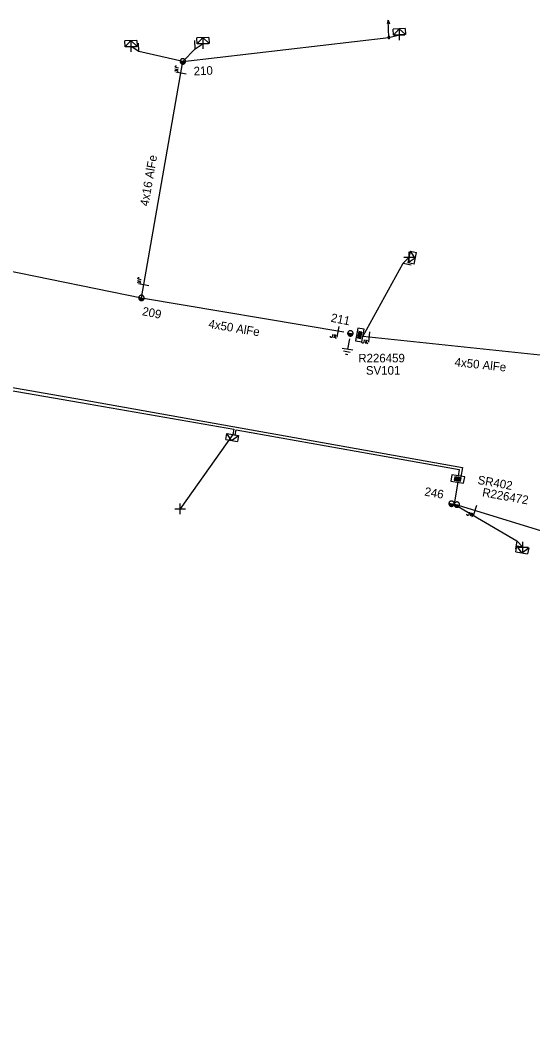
# Model space of a CAD drawing. Extents: x -544780 to -541582, y -1198995 to -1196551.
# Drawn here: x -542388.4 to -542328.7, y -1198675.3 to -1198557 of the extents above; entities that cross this region are included whole.
import ezdxf

# ---------------------------------------------------------------- set-up
doc = ezdxf.new("R2010")
doc.units = 0
for name, color, linetype in [('Vrstva 1', 7, 'Continuous'), ('Vrstva 13', 7, 'Continuous'), ('Vrstva 14', 7, 'Continuous'), ('Vrstva 15', 7, 'Continuous'), ('Vrstva 18', 7, 'Continuous'), ('Vrstva 2', 7, 'Continuous'), ('Vrstva 28', 7, 'Continuous'), ('Vrstva 29', 7, 'Continuous'), ('Vrstva 30', 7, 'Continuous'), ('Vrstva 31', 7, 'Continuous'), ('Vrstva 34', 7, 'Continuous'), ('Vrstva 5', 7, 'Continuous'), ('Vrstva 54', 7, 'Continuous'), ('Vrstva 59', 7, 'Continuous'), ('Vrstva 8', 7, 'Continuous'), ('Vrstva 9', 7, 'Continuous')]:
    doc.layers.add(name, color=color, linetype=linetype)

# ---------------------------------------------------------------- blocks, each defined once
blk = doc.blocks.new('NN440')
at = {"layer": 'Vrstva 2'}
for points in [[(0.63, 0), (0.63, 0.06), (0.62, 0.13), (0.6, 0.19), (0.58, 0.25), (0.55, 0.31), (0.51, 0.37), (0.47, 0.42), (0.42, 0.46), (0.37, 0.51), (0.32, 0.54), (0.26, 0.57), (0.2, 0.59), (0.13, 0.61), (0.07, 0.62), (0, 0.63), (-0.06, 0.62), (-0.13, 0.61), (-0.19, 0.59), (-0.26, 0.57), (-0.31, 0.54), (-0.37, 0.51), (-0.42, 0.46), (-0.47, 0.42), (-0.51, 0.37), (-0.54, 0.31), (-0.57, 0.25), (-0.6, 0.19), (-0.62, 0.13), (-0.63, 0.06), (-0.63, 0), (-0.63, -0.07), (-0.62, -0.14), (-0.6, -0.2), (-0.57, -0.26), (-0.54, -0.32), (-0.51, -0.37), (-0.47, -0.43), (-0.42, -0.47), (-0.37, -0.51), (-0.31, -0.55), (-0.26, -0.58), (-0.19, -0.6), (-0.13, -0.62), (-0.06, -0.63), (0, -0.63), (0.07, -0.63), (0.13, -0.62), (0.2, -0.6), (0.26, -0.58), (0.32, -0.55), (0.37, -0.51), (0.42, -0.47), (0.47, -0.43), (0.51, -0.37), (0.55, -0.32), (0.58, -0.26), (0.6, -0.2), (0.62, -0.14), (0.63, -0.07), (0.63, 0)], [(-0.63, 0), (0.63, 0)], [(-0.6, -0.18), (0.57, -0.18)], [(-0.51, -0.32), (0.5, -0.32)], [(-0.37, -0.47), (0.35, -0.47)]]:
    blk.add_lwpolyline(points, dxfattribs=at)
blk = doc.blocks.new('NN450')
at = {"layer": 'Vrstva 2'}
for points in [[(0, 0), (0, 0.07), (-0.01, 0.13), (-0.03, 0.19), (-0.05, 0.25), (-0.08, 0.31), (-0.12, 0.37), (-0.16, 0.42), (-0.21, 0.46), (-0.26, 0.51), (-0.31, 0.54), (-0.37, 0.57), (-0.43, 0.59), (-0.5, 0.61), (-0.56, 0.62), (-0.63, 0.62), (-0.69, 0.62), (-0.75, 0.61), (-0.82, 0.59), (-0.88, 0.57), (-0.94, 0.54), (-0.99, 0.51), (-1.04, 0.46), (-1.09, 0.42), (-1.13, 0.37), (-1.17, 0.31), (-1.2, 0.25), (-1.22, 0.19), (-1.24, 0.13), (-1.25, 0.07), (-1.25, 0), (-1.25, -0.07), (-1.24, -0.13), (-1.22, -0.19), (-1.2, -0.25), (-1.17, -0.31), (-1.13, -0.37), (-1.09, -0.42), (-1.04, -0.46), (-0.99, -0.51), (-0.94, -0.54), (-0.88, -0.57), (-0.82, -0.59), (-0.75, -0.61), (-0.69, -0.62), (-0.62, -0.63), (-0.56, -0.62), (-0.5, -0.61), (-0.43, -0.59), (-0.37, -0.57), (-0.31, -0.54), (-0.26, -0.51), (-0.21, -0.46), (-0.16, -0.42), (-0.12, -0.37), (-0.08, -0.31), (-0.05, -0.25), (-0.03, -0.19), (-0.01, -0.13), (0, -0.07), (0, 0)], [(1.25, 0), (1.25, 0.07), (1.24, 0.13), (1.22, 0.19), (1.2, 0.25), (1.17, 0.31), (1.13, 0.37), (1.09, 0.42), (1.04, 0.46), (0.99, 0.51), (0.94, 0.54), (0.88, 0.57), (0.82, 0.59), (0.75, 0.61), (0.69, 0.62), (0.62, 0.62), (0.56, 0.62), (0.5, 0.61), (0.43, 0.59), (0.37, 0.57), (0.31, 0.54), (0.26, 0.51), (0.21, 0.46), (0.16, 0.42), (0.12, 0.37), (0.08, 0.31), (0.05, 0.25), (0.03, 0.19), (0.01, 0.13), (0, 0.07), (0, 0), (0, -0.07), (0.01, -0.13), (0.03, -0.19), (0.05, -0.25), (0.08, -0.31), (0.12, -0.37), (0.16, -0.42), (0.21, -0.46), (0.26, -0.51), (0.31, -0.54), (0.37, -0.57), (0.43, -0.59), (0.5, -0.61), (0.56, -0.62), (0.63, -0.63), (0.69, -0.62), (0.75, -0.61), (0.82, -0.59), (0.88, -0.57), (0.94, -0.54), (0.99, -0.51), (1.04, -0.46), (1.09, -0.42), (1.13, -0.37), (1.17, -0.31), (1.2, -0.25), (1.22, -0.19), (1.24, -0.13), (1.25, -0.07), (1.25, 0)], [(-1.25, 0), (1.25, 0)], [(-1.23, -0.16), (-0.02, -0.16)], [(-1.16, -0.32), (-0.09, -0.32)], [(-1.03, -0.47), (-0.22, -0.47)], [(0.02, -0.16), (1.23, -0.16)], [(0.09, -0.32), (1.16, -0.32)], [(0.22, -0.47), (1.03, -0.47)]]:
    blk.add_lwpolyline(points, dxfattribs=at)
blk = doc.blocks.new('NN560')
at = {"layer": 'Vrstva 2'}
for points in [[(2, 0), (1.59, 0.14)], [(0, 0), (2, 0)], [(2, 0), (1.59, -0.13)]]:
    blk.add_lwpolyline(points, dxfattribs=at)
blk = doc.blocks.new('NN840')
at = {"layer": 'Vrstva 15'}
for points in [[(0, 0.62), (0, -0.63)], [(-0.75, -0.71), (-0.75, -0.66)], [(-0.73, -0.76), (-0.75, -0.71)], [(-0.66, -0.8), (-0.73, -0.76)], [(-0.63, -0.8), (-0.66, -0.8)], [(-0.56, -0.76), (-0.63, -0.8)], [(-0.54, -0.71), (-0.56, -0.76)], [(-0.54, -0.38), (-0.54, -0.71)], [(-0.33, -0.38), (-0.33, -0.8)], [(-0.33, -0.64), (-0.13, -0.38)], [(-0.26, -0.56), (-0.09, -0.8)]]:
    blk.add_lwpolyline(points, dxfattribs=at)
blk = doc.blocks.new('NN800')
at = {"layer": 'Vrstva 1'}
for points in [[(-0.44, 0.44), (0.44, -0.44)], [(-0.44, -0.44), (0.44, 0.44)]]:
    blk.add_lwpolyline(points, dxfattribs=at)
blk = doc.blocks.new('NN620')
at = {"layer": 'Vrstva 8'}
for points in [[(0.75, 0), (-0.75, 0)], [(-0.75, 0), (-0.75, -0.75)], [(0.75, -0.75), (0.75, 0)], [(-0.75, -0.75), (0.75, -0.75)], [(0.37, -0.18), (-0.38, -0.18)], [(-0.38, -0.18), (-0.38, -0.56)], [(-0.38, -0.56), (0.37, -0.56)], [(0.32, -0.23), (-0.33, -0.23)], [(-0.33, -0.23), (-0.33, -0.51)], [(-0.33, -0.51), (0.32, -0.51)], [(0.27, -0.27), (-0.28, -0.27)], [(-0.28, -0.27), (-0.28, -0.46)], [(-0.28, -0.46), (0.27, -0.46)], [(0.23, -0.32), (-0.23, -0.32)], [(-0.23, -0.32), (-0.23, -0.42)], [(-0.23, -0.42), (0.23, -0.42)], [(-0.19, -0.37), (0.19, -0.37)], [(0.23, -0.42), (0.23, -0.32)], [(0.27, -0.46), (0.27, -0.27)], [(0.32, -0.51), (0.32, -0.23)], [(0.37, -0.56), (0.37, -0.18)]]:
    blk.add_lwpolyline(points, dxfattribs=at)
blk = doc.blocks.new('NN630')
at = {"layer": 'Vrstva 9'}
for points in [[(0, -0.7), (-0.7, 0)], [(-0.7, -0.7), (-0.7, 0), (0.7, 0), (0.7, -0.7)], [(-0.7, -0.7), (0.7, -0.7)], [(0, -0.7), (0.7, 0)]]:
    blk.add_lwpolyline(points, dxfattribs=at)
blk = doc.blocks.new('NN810')
at = {"layer": 'Vrstva 14'}
for points in [[(0, -0.64), (0, -1.89)], [(0.63, -1.89), (-0.62, -1.89)], [(0.39, -2.2), (-0.4, -2.2)], [(0, -2.52), (-0.12, -2.52)], [(0.14, -2.52), (0, -2.52)]]:
    blk.add_lwpolyline(points, dxfattribs=at)
blk = doc.blocks.new('NN500')
at = {"layer": 'Vrstva 2'}
for points in [[(0, -0.24), (0.02, -0.23), (0.05, -0.23), (0.07, -0.22), (0.09, -0.22), (0.12, -0.2), (0.14, -0.19), (0.16, -0.18), (0.17, -0.16), (0.19, -0.14), (0.2, -0.12), (0.21, -0.1), (0.22, -0.07), (0.23, -0.05), (0.23, -0.02), (0.23, 0), (0.23, 0.02), (0.23, 0.05), (0.22, 0.07), (0.21, 0.1), (0.2, 0.12), (0.19, 0.14), (0.17, 0.16), (0.16, 0.17), (0.14, 0.19), (0.12, 0.2), (0.09, 0.21), (0.07, 0.22), (0.05, 0.23), (0.02, 0.23), (0, 0.23), (-0.03, 0.23), (-0.05, 0.23), (-0.07, 0.22), (-0.1, 0.21), (-0.12, 0.2), (-0.14, 0.19), (-0.16, 0.17), (-0.18, 0.16), (-0.19, 0.14), (-0.2, 0.12), (-0.22, 0.1), (-0.22, 0.07), (-0.23, 0.05), (-0.23, 0.02), (-0.24, 0), (-0.23, -0.02), (-0.23, -0.05), (-0.22, -0.07), (-0.22, -0.1), (-0.2, -0.12), (-0.19, -0.14), (-0.18, -0.16), (-0.16, -0.18), (-0.14, -0.19), (-0.12, -0.2), (-0.1, -0.22), (-0.07, -0.22), (-0.05, -0.23), (-0.03, -0.23), (0, -0.24)], [(0, -0.24), (0.02, -0.23), (0.05, -0.23), (0.07, -0.22), (0.09, -0.22), (0.12, -0.2), (0.14, -0.19), (0.16, -0.18), (0.17, -0.16), (0.19, -0.14), (0.2, -0.12), (0.21, -0.1), (0.22, -0.07), (0.23, -0.05), (0.23, -0.02), (0.23, 0), (0.23, 0.02), (0.23, 0.05), (0.22, 0.07), (0.21, 0.1), (0.2, 0.12), (0.19, 0.14), (0.17, 0.16), (0.16, 0.17), (0.14, 0.19), (0.12, 0.2), (0.09, 0.21), (0.07, 0.22), (0.05, 0.23), (0.02, 0.23), (0, 0.23), (-0.03, 0.23), (-0.05, 0.23), (-0.07, 0.22), (-0.1, 0.21), (-0.12, 0.2), (-0.14, 0.19), (-0.16, 0.17), (-0.18, 0.16), (-0.19, 0.14), (-0.2, 0.12), (-0.22, 0.1), (-0.22, 0.07), (-0.23, 0.05), (-0.23, 0.02), (-0.24, 0), (-0.23, -0.02), (-0.23, -0.05), (-0.22, -0.07), (-0.22, -0.1), (-0.2, -0.12), (-0.19, -0.14), (-0.18, -0.16), (-0.16, -0.18), (-0.14, -0.19), (-0.12, -0.2), (-0.1, -0.22), (-0.07, -0.22), (-0.05, -0.23), (-0.03, -0.23), (0, -0.24)], [(0, -0.21), (0.02, -0.2), (0.04, -0.2), (0.06, -0.2), (0.08, -0.19), (0.1, -0.18), (0.12, -0.17), (0.14, -0.15), (0.15, -0.14), (0.16, -0.12), (0.18, -0.1), (0.19, -0.08), (0.19, -0.06), (0.2, -0.04), (0.2, -0.02), (0.2, 0), (0.2, 0.02), (0.2, 0.04), (0.19, 0.06), (0.19, 0.08), (0.18, 0.1), (0.16, 0.12), (0.15, 0.14), (0.14, 0.15), (0.12, 0.17), (0.1, 0.18), (0.08, 0.19), (0.06, 0.19), (0.04, 0.2), (0.02, 0.2), (0, 0.2), (-0.02, 0.2), (-0.04, 0.2), (-0.06, 0.19), (-0.08, 0.19), (-0.1, 0.18), (-0.12, 0.17), (-0.14, 0.15), (-0.15, 0.14), (-0.17, 0.12), (-0.18, 0.1), (-0.19, 0.08), (-0.2, 0.06), (-0.2, 0.04), (-0.21, 0.02), (-0.21, 0), (-0.21, -0.02), (-0.2, -0.04), (-0.2, -0.06), (-0.19, -0.08), (-0.18, -0.1), (-0.17, -0.12), (-0.15, -0.14), (-0.14, -0.15), (-0.12, -0.17), (-0.1, -0.18), (-0.08, -0.19), (-0.06, -0.2), (-0.04, -0.2), (-0.02, -0.2), (0, -0.21)], [(0, -0.18), (0.02, -0.18), (0.04, -0.17), (0.05, -0.17), (0.07, -0.16), (0.09, -0.15), (0.1, -0.14), (0.12, -0.13), (0.13, -0.12), (0.14, -0.1), (0.15, -0.09), (0.16, -0.07), (0.17, -0.05), (0.17, -0.04), (0.17, -0.02), (0.17, 0), (0.17, 0.02), (0.17, 0.04), (0.17, 0.05), (0.16, 0.07), (0.15, 0.09), (0.14, 0.1), (0.13, 0.12), (0.12, 0.13), (0.1, 0.14), (0.09, 0.15), (0.07, 0.16), (0.05, 0.17), (0.04, 0.17), (0.02, 0.17), (0, 0.18), (-0.02, 0.17), (-0.04, 0.17), (-0.06, 0.17), (-0.07, 0.16), (-0.09, 0.15), (-0.1, 0.14), (-0.12, 0.13), (-0.13, 0.12), (-0.14, 0.1), (-0.15, 0.09), (-0.16, 0.07), (-0.17, 0.05), (-0.17, 0.04), (-0.18, 0.02), (-0.18, 0), (-0.18, -0.02), (-0.17, -0.04), (-0.17, -0.05), (-0.16, -0.07), (-0.15, -0.09), (-0.14, -0.1), (-0.13, -0.12), (-0.12, -0.13), (-0.1, -0.14), (-0.09, -0.15), (-0.07, -0.16), (-0.06, -0.17), (-0.04, -0.17), (-0.02, -0.18), (0, -0.18)], [(0, -0.15), (0.01, -0.15), (0.03, -0.14), (0.04, -0.14), (0.06, -0.13), (0.07, -0.13), (0.08, -0.12), (0.1, -0.11), (0.11, -0.1), (0.12, -0.09), (0.13, -0.07), (0.13, -0.06), (0.14, -0.05), (0.14, -0.03), (0.14, -0.02), (0.14, 0), (0.14, 0.01), (0.14, 0.03), (0.14, 0.04), (0.13, 0.06), (0.13, 0.07), (0.12, 0.09), (0.11, 0.1), (0.1, 0.11), (0.08, 0.12), (0.07, 0.13), (0.06, 0.13), (0.04, 0.14), (0.03, 0.14), (0.01, 0.14), (0, 0.15), (-0.02, 0.14), (-0.03, 0.14), (-0.05, 0.14), (-0.06, 0.13), (-0.07, 0.13), (-0.09, 0.12), (-0.1, 0.11), (-0.11, 0.1), (-0.12, 0.09), (-0.13, 0.07), (-0.13, 0.06), (-0.14, 0.04), (-0.14, 0.03), (-0.15, 0.01), (-0.15, 0), (-0.15, -0.02), (-0.14, -0.03), (-0.14, -0.05), (-0.13, -0.06), (-0.13, -0.07), (-0.12, -0.09), (-0.11, -0.1), (-0.1, -0.11), (-0.09, -0.12), (-0.07, -0.13), (-0.06, -0.13), (-0.05, -0.14), (-0.03, -0.14), (-0.02, -0.15), (0, -0.15)], [(0, -0.12), (0.01, -0.12), (0.02, -0.11), (0.03, -0.11), (0.05, -0.11), (0.06, -0.1), (0.07, -0.09), (0.08, -0.09), (0.09, -0.08), (0.09, -0.07), (0.1, -0.06), (0.11, -0.05), (0.11, -0.04), (0.11, -0.02), (0.11, -0.01), (0.12, 0), (0.11, 0.01), (0.11, 0.02), (0.11, 0.04), (0.11, 0.05), (0.1, 0.06), (0.09, 0.07), (0.09, 0.08), (0.08, 0.09), (0.07, 0.09), (0.06, 0.1), (0.05, 0.11), (0.03, 0.11), (0.02, 0.11), (0.01, 0.12), (0, 0.12), (-0.01, 0.12), (-0.03, 0.11), (-0.04, 0.11), (-0.05, 0.11), (-0.06, 0.1), (-0.07, 0.09), (-0.08, 0.09), (-0.09, 0.08), (-0.1, 0.07), (-0.1, 0.06), (-0.11, 0.05), (-0.11, 0.04), (-0.12, 0.02), (-0.12, 0.01), (-0.12, 0), (-0.12, -0.01), (-0.12, -0.02), (-0.11, -0.04), (-0.11, -0.05), (-0.1, -0.06), (-0.1, -0.07), (-0.09, -0.08), (-0.08, -0.09), (-0.07, -0.09), (-0.06, -0.1), (-0.05, -0.11), (-0.04, -0.11), (-0.03, -0.11), (-0.01, -0.12), (0, -0.12)], [(0, -0.09), (0.01, -0.09), (0.02, -0.09), (0.03, -0.08), (0.03, -0.08), (0.04, -0.08), (0.05, -0.07), (0.06, -0.07), (0.06, -0.06), (0.07, -0.05), (0.07, -0.04), (0.08, -0.04), (0.08, -0.03), (0.08, -0.02), (0.09, -0.01), (0.09, 0), (0.09, 0.01), (0.08, 0.02), (0.08, 0.03), (0.08, 0.03), (0.07, 0.04), (0.07, 0.05), (0.06, 0.06), (0.06, 0.06), (0.05, 0.07), (0.04, 0.07), (0.03, 0.08), (0.03, 0.08), (0.02, 0.08), (0.01, 0.09), (0, 0.09), (-0.01, 0.09), (-0.02, 0.08), (-0.03, 0.08), (-0.04, 0.08), (-0.04, 0.07), (-0.05, 0.07), (-0.06, 0.06), (-0.07, 0.06), (-0.07, 0.05), (-0.08, 0.04), (-0.08, 0.03), (-0.08, 0.03), (-0.09, 0.02), (-0.09, 0.01), (-0.09, 0), (-0.09, -0.01), (-0.09, -0.02), (-0.08, -0.03), (-0.08, -0.04), (-0.08, -0.04), (-0.07, -0.05), (-0.07, -0.06), (-0.06, -0.07), (-0.05, -0.07), (-0.04, -0.08), (-0.04, -0.08), (-0.03, -0.08), (-0.02, -0.09), (-0.01, -0.09), (0, -0.09)], [(0, -0.06), (0, -0.06), (0.01, -0.06), (0.02, -0.05), (0.02, -0.05), (0.03, -0.05), (0.03, -0.05), (0.04, -0.04), (0.04, -0.04), (0.05, -0.03), (0.05, -0.03), (0.05, -0.02), (0.05, -0.02), (0.05, -0.01), (0.06, -0.01), (0.06, 0), (0.06, 0.01), (0.05, 0.01), (0.05, 0.02), (0.05, 0.02), (0.05, 0.03), (0.05, 0.03), (0.04, 0.04), (0.04, 0.04), (0.03, 0.05), (0.03, 0.05), (0.02, 0.05), (0.02, 0.05), (0.01, 0.06), (0, 0.06), (0, 0.06), (-0.01, 0.06), (-0.01, 0.06), (-0.02, 0.05), (-0.02, 0.05), (-0.03, 0.05), (-0.03, 0.05), (-0.04, 0.04), (-0.04, 0.04), (-0.05, 0.03), (-0.05, 0.03), (-0.05, 0.02), (-0.06, 0.02), (-0.06, 0.01), (-0.06, 0.01), (-0.06, 0), (-0.06, -0.01), (-0.06, -0.01), (-0.06, -0.02), (-0.05, -0.02), (-0.05, -0.03), (-0.05, -0.03), (-0.04, -0.04), (-0.04, -0.04), (-0.03, -0.05), (-0.03, -0.05), (-0.02, -0.05), (-0.02, -0.05), (-0.01, -0.06), (-0.01, -0.06), (0, -0.06)], [(0, -0.03), (0, -0.03), (0, -0.03), (0.01, -0.03), (0.01, -0.03), (0.01, -0.02), (0.02, -0.02), (0.02, -0.02), (0.02, -0.02), (0.02, -0.02), (0.02, -0.01), (0.02, -0.01), (0.03, -0.01), (0.03, -0.01), (0.03, 0), (0.03, 0), (0.03, 0), (0.03, 0.01), (0.03, 0.01), (0.02, 0.01), (0.02, 0.01), (0.02, 0.02), (0.02, 0.02), (0.02, 0.02), (0.02, 0.02), (0.01, 0.02), (0.01, 0.02), (0.01, 0.03), (0, 0.03), (0, 0.03), (0, 0.03), (0, 0.03), (-0.01, 0.03), (-0.01, 0.03), (-0.01, 0.02), (-0.02, 0.02), (-0.02, 0.02), (-0.02, 0.02), (-0.02, 0.02), (-0.02, 0.02), (-0.03, 0.01), (-0.03, 0.01), (-0.03, 0.01), (-0.03, 0.01), (-0.03, 0), (-0.03, 0), (-0.03, 0), (-0.03, -0.01), (-0.03, -0.01), (-0.03, -0.01), (-0.03, -0.01), (-0.02, -0.02), (-0.02, -0.02), (-0.02, -0.02), (-0.02, -0.02), (-0.02, -0.02), (-0.01, -0.03), (-0.01, -0.03), (-0.01, -0.03), (0, -0.03), (0, -0.03)], [(0.23, 0), (0.7, 0)]]:
    blk.add_lwpolyline(points, dxfattribs=at)
blk = doc.blocks.new('NN510')
at = {"layer": 'Vrstva 2'}
blk.add_lwpolyline([(0, 0), (0, 0.94)], dxfattribs=at)

msp = doc.modelspace()

# ---------------------------------------------------------------- linework, layer by layer
at = {"layer": 'Vrstva 1'}
for points in [[(-542374.33, -1198589.37), (-542369.52, -1198561.78)], [(-542467.46, -1198574.74), (-542466.57, -1198574.83), (-542449.62, -1198576.56), (-542436.37, -1198579.52), (-542423.34, -1198581.05), (-542395.64, -1198584.99), (-542374.33, -1198589.37)], [(-542374.33, -1198589.37), (-542350.74, -1198593.34)], [(-542319.01, -1198596.98), (-542348.55, -1198593.85)], [(-542039.71, -1198675.3), (-542040.53, -1198674.87), (-542063.64, -1198662.97), (-542087.39, -1198657.56), (-542117.71, -1198652.57), (-542142.48, -1198650.32), (-542153.84, -1198648.51), (-542165.61, -1198646.39), (-542176.66, -1198644.65), (-542189.96, -1198642.15), (-542195.05, -1198641.46), (-542204.23, -1198639.77), (-542208.42, -1198639.08), (-542219.22, -1198637.21), (-542230.02, -1198635.4), (-542250.83, -1198631.96), (-542269.04, -1198628.6), (-542276.53, -1198627.1), (-542287.9, -1198625.6), (-542301.67, -1198622.79), (-542314.54, -1198620.61), (-542337.89, -1198613.42)]]:
    msp.add_lwpolyline(points, dxfattribs=at)
at = {"layer": 'Vrstva 5'}
for points in [[(-542480.49, -1198598.26), (-542481.48, -1198597.72), (-542475.48, -1198586.87), (-542474.85, -1198586.12), (-542462.65, -1198588.69), (-542441.45, -1198593.36), (-542417.56, -1198596.79), (-542417.32, -1198595.16), (-542417.25, -1198594.97), (-542410.73, -1198596.13), (-542397.62, -1198598.37), (-542381.31, -1198601.23), (-542362.61, -1198604.54), (-542349.31, -1198606.92), (-542336.93, -1198609.15), (-542337.12, -1198610.22)], [(-542460.91, -1198589.4), (-542451.92, -1198591.4), (-542440.52, -1198593.85), (-542422, -1198596.47), (-542416.3, -1198597.29), (-542416.29, -1198596.98), (-542417.29, -1198596.83), (-542417.09, -1198595.49), (-542407.05, -1198597.17), (-542398.65, -1198598.63), (-542398.74, -1198599.21), (-542398.46, -1198599.26), (-542398.34, -1198598.66), (-542381.42, -1198601.57), (-542363.55, -1198604.68), (-542363.7, -1198605.31), (-542363.42, -1198605.36), (-542363.28, -1198604.75), (-542345.82, -1198607.88), (-542337.3, -1198609.39), (-542337.42, -1198610.15)], [(-542337.48, -1198610.82), (-542337.89, -1198613.42)]]:
    msp.add_lwpolyline(points, dxfattribs=at)
at = {"layer": 'Vrstva 54'}
for points in [[(-542369.52, -1198561.78), (-542374.62, -1198560.61), (-542375.54, -1198560.06)], [(-542369.52, -1198561.78), (-542368.08, -1198560.3), (-542367.16, -1198559.71)], [(-542348.55, -1198593.85), (-542343.84, -1198585.33), (-542343.12, -1198584.6)], [(-542337.89, -1198613.42), (-542330.59, -1198617.69), (-542329.9, -1198618.42)]]:
    msp.add_lwpolyline(points, dxfattribs=at)
at = {"layer": 'Vrstva 59'}
msp.add_lwpolyline([(-542363.7, -1198605.31), (-542369.83, -1198613.96)], dxfattribs=at)
at = {"layer": 'Vrstva 8'}
msp.add_lwpolyline([(-542369.52, -1198561.78), (-542345.5, -1198558.99), (-542344.26, -1198558.68)], dxfattribs=at)

# ---------------------------------------------------------------- block references
at = {"layer": 'Vrstva 13'}
for name, p, rotation in [('NN560', (-542345.5, -1198558.99), 92.6340249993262), ('NN510', (-542374.62, -1198560.61), 2.3507250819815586), ('NN510', (-542368.08, -1198560.3), 2.4924000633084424), ('NN510', (-542343.84, -1198585.33), -101.39290836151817), ('NN510', (-542330.59, -1198617.69), 170.0004334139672)]:
    msp.add_blockref(name, p, dxfattribs=dict(at, rotation=rotation))
for name, p, xscale, yscale, rotation in [('NN500', (-542345.5, -1198558.99), 0.5, 0.5, 92.63399997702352), ('NN440', (-542369.51, -1198561.78), 0.49999999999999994, 0.5, 2.4924000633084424), ('NN440', (-542374.33, -1198589.37), 0.49999999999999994, 0.5000000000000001, -11.315766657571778), ('NN440', (-542349.99, -1198593.5), 0.49999999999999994, 0.5000000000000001, -11.315766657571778), ('NN450', (-542337.89, -1198613.42), 0.5, 0.49999999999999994, -9.999566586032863)]:
    msp.add_blockref(name, p, dxfattribs=dict(at, xscale=xscale, yscale=yscale, rotation=rotation))
at = {"layer": 'Vrstva 15', "rotation": -10.181425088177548}
msp.add_blockref('NN810', (-542349.99, -1198593.5), dxfattribs=at)
at = {"layer": 'Vrstva 18'}
for p, rotation in [((-542369.72, -1198563.15), -99.90383057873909), ((-542374.07, -1198587.85), -99.90383055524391), ((-542351.44, -1198593.31), -10.181425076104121), ((-542347.82, -1198593.92), -6.060427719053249), ((-542335.48, -1198614.16), -17.10083335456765)]:
    msp.add_blockref('NN840', p, dxfattribs=dict(at, rotation=rotation))
at = {"layer": 'Vrstva 28'}
for p, rotation in [((-542349.26, -1198593.63), 80.06499992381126), ((-542337.41, -1198610.12), -10.15800275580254)]:
    msp.add_blockref('NN620', p, dxfattribs=dict(at, rotation=rotation))
at = {"layer": 'Vrstva 31'}
for p, rotation in [((-542367.16, -1198559.71), -177.50759993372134), ((-542344.26, -1198558.68), -177.36597506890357), ((-542375.54, -1198560.06), -177.64927491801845), ((-542343.12, -1198584.6), 78.60709163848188), ((-542363.7, -1198605.31), -9.97234722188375), ((-542329.9, -1198618.41), -9.999566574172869)]:
    msp.add_blockref('NN630', p, dxfattribs=dict(at, rotation=rotation))
at = {"layer": 'Vrstva 34', "rotation": 45}
for p in [(-542367.16, -1198559.71), (-542344.26, -1198558.68), (-542375.54, -1198560.06), (-542343.12, -1198584.6), (-542369.83, -1198613.96), (-542329.9, -1198618.42)]:
    msp.add_blockref('NN800', p, dxfattribs=at)

# ---------------------------------------------------------------- texts
at = {"layer": 'Vrstva 14'}
for s, rotation, p in [('210', 2.492, (-542368.23, -1198563.42)), ('209', 348.684, (-542374.31, -1198591.37)), ('211', 348.684, (-542352.33, -1198592.13)), ('246', 350, (-542341.41, -1198612.41))]:
    msp.add_text(s, height=1, rotation=rotation, dxfattribs=at).set_placement(p)
at = {"layer": 'Vrstva 2'}
for s, rotation, p in [('4x16 AlFe', 80.096, (-542373.53, -1198578.72)), ('4x50 AlFe', 350.468, (-542366.58, -1198592.85)), ('4x50 AlFe', 353.94, (-542337.88, -1198597.32))]:
    msp.add_text(s, height=1, rotation=rotation, dxfattribs=at).set_placement(p)
at = {"layer": 'Vrstva 29'}
for s, rotation, p in [('R226459', 0.105, (-542349.07, -1198596.89)), ('R226472', 349.842, (-542334.68, -1198612.5))]:
    msp.add_text(s, height=1, rotation=rotation, dxfattribs=at).set_placement(p)
at = {"layer": 'Vrstva 30'}
for s, rotation, p in [('SV101', 0.105, (-542348.18, -1198598.32)), ('SR402', 349.842, (-542335.22, -1198611.05))]:
    msp.add_text(s, height=1, rotation=rotation, dxfattribs=at).set_placement(p)

doc.saveas('drawing.dxf')
